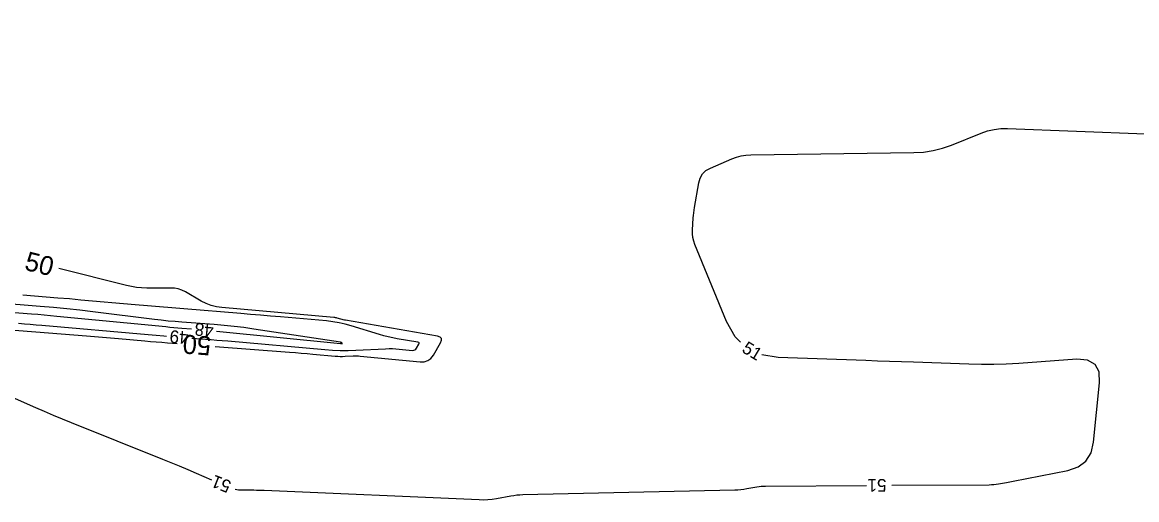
# Model space of a CAD drawing. Extents: x 2384780 to 2405861, y 547869 to 573706.
# Drawn here: x 2393446.4 to 2393622.6, y 553754.6 to 553830.1 of the extents above; entities that cross this region are included whole.
import ezdxf

# ---------------------------------------------------------------- set-up
doc = ezdxf.new("R2010")
doc.units = 0
for name, color, linetype in [('Old_Level_5', 7, 'Continuous'), ('Old_Level_60', 7, 'Continuous'), ('Old_Level_61', 7, 'Continuous')]:
    doc.layers.add(name, color=color, linetype=linetype)

msp = doc.modelspace()

# ---------------------------------------------------------------- linework, layer by layer
at = {"layer": 'Old_Level_5'}
msp.add_arc((2394828.31077, 550434.91596), 3822, 110.82846389, 118.37122222, dxfattribs=at)
at = {"layer": 'Old_Level_60'}
for points in [[(2393559.94425, 553779.56775), (2393559.10325, 553780.3795), (2393557.748, 553782.7895), (2393552.73725, 553794.981), (2393552.5455, 553795.53225), (2393552.41925, 553796.09425), (2393552.35825, 553796.66725), (2393552.36275, 553797.251), (2393552.484, 553799.17525), (2393552.5155, 553799.587), (2393552.55775, 553799.9975), (2393552.611, 553800.40675), (2393552.675, 553800.8145), (2393553.3385, 553804.7085), (2393553.56, 553805.4805), (2393553.9405, 553806.12725), (2393554.47975, 553806.6495), (2393555.17775, 553807.0465), (2393558.55325, 553808.4995), (2393559.28475, 553808.77325), (2393560.032, 553808.97175), (2393560.7955, 553809.0955), (2393561.57475, 553809.144), (2393587.36575, 553809.503), (2393588.89575, 553809.594), (2393590.398, 553809.8245), (2393591.872, 553810.194), (2393593.31775, 553810.703), (2393597.99525, 553812.59275), (2393599.0075, 553812.94175), (2393600.039, 553813.17925), (2393601.09, 553813.305), (2393602.1605, 553813.31925), (2393623.963, 553812.47875)], [(2393473.19025, 553780.188), (2393475.38375, 553780.019), (2393476.26, 553779.95025), (2393477.136, 553779.879), (2393478.012, 553779.805), (2393478.8875, 553779.72875), (2393494.2095, 553778.37075), (2393495.44225, 553778.28275), (2393496.676, 553778.23725), (2393497.91025, 553778.23425), (2393499.1455, 553778.274), (2393503.83, 553778.505), (2393504.37075, 553778.52175), (2393504.91125, 553778.51875), (2393505.451, 553778.49625), (2393505.9905, 553778.454), (2393508.0705, 553778.253), (2393508.27525, 553778.25825), (2393508.453, 553778.316), (2393508.60375, 553778.42625), (2393508.72775, 553778.589), (2393509.089, 553779.2065), (2393509.13775, 553779.3255), (2393509.1295, 553779.41825), (2393509.064, 553779.484), (2393508.9415, 553779.5235), (2393505.6525, 553780.0935), (2393504.95025, 553780.22675), (2393504.2535, 553780.38175), (2393503.56175, 553780.55875), (2393502.87525, 553780.75775), (2393498.4065, 553782.12975), (2393497.44375, 553782.398), (2393496.47125, 553782.6145), (2393495.4885, 553782.77975), (2393494.4955, 553782.89325), (2393487.19425, 553783.53575), (2393485.6295, 553783.672), (2393484.0645, 553783.80525), (2393482.4995, 553783.93575), (2393480.934, 553784.06325), (2393471.942, 553784.787), (2393470.01525, 553784.94425), (2393468.089, 553785.1055), (2393466.163, 553785.271), (2393464.23725, 553785.44075), (2393455.66875, 553786.205), (2393453.8325, 553786.36675), (2393451.996, 553786.5245), (2393450.159, 553786.678), (2393448.32175, 553786.8275), (2393446.454, 553786.9775)], [(2393477.1185, 553781.27325), (2393496.70975, 553779.329), (2393496.74475, 553779.32625), (2393496.78, 553779.32475), (2393496.815, 553779.3245), (2393496.85025, 553779.3255), (2393496.9655, 553779.33125), (2393496.9845, 553779.33425), (2393496.99275, 553779.34075), (2393496.99, 553779.35075), (2393496.97625, 553779.3645), (2393496.84775, 553779.46775), (2393496.81925, 553779.48775), (2393496.78875, 553779.5035), (2393496.75675, 553779.51525), (2393496.72275, 553779.52275), (2393482.981, 553781.61775), (2393481.42825, 553781.839), (2393479.87225, 553782.03), (2393478.313, 553782.191), (2393476.75025, 553782.3215), (2393471.6395, 553782.6985), (2393470.545, 553782.78625), (2393469.452, 553782.88825), (2393468.36025, 553783.00425), (2393467.27, 553783.1345), (2393457.5715, 553784.35575), (2393455.492, 553784.605), (2393453.41, 553784.8295), (2393451.3255, 553785.029), (2393449.23825, 553785.2035), (2393442.1585, 553785.75325)], [(2393443.1545, 553784.40275), (2393447.83825, 553784.0285), (2393448.84175, 553783.946), (2393449.84475, 553783.8595), (2393450.8475, 553783.7685), (2393451.85, 553783.6735), (2393469.1, 553781.99975), (2393469.73225, 553781.9395), (2393470.3645, 553781.88125), (2393470.99725, 553781.82525), (2393471.63, 553781.7715), (2393473.13575, 553781.64575)], [(2393445.80275, 553782.52975), (2393446.72625, 553782.4565), (2393447.64925, 553782.38125), (2393448.572, 553782.3035), (2393449.49475, 553782.2235), (2393466.288, 553780.74725), (2393467.539, 553780.639), (2393468.79025, 553780.534), (2393469.20225, 553780.5005)], [(2393583.886, 553756.9215), (2393599.232, 553757.02075), (2393599.61525, 553757.03125), (2393599.997, 553757.0585), (2393600.37725, 553757.102), (2393600.75575, 553757.162), (2393601.9905, 553757.385), (2393602.25475, 553757.43325), (2393602.519, 553757.4825), (2393602.78325, 553757.53275), (2393603.047, 553757.58375), (2393611.6925, 553759.2765), (2393613.337, 553759.82875), (2393614.56525, 553760.75975), (2393615.3775, 553762.06975), (2393615.77375, 553763.75875), (2393616.70925, 553773.10475), (2393616.63375, 553774.83975), (2393616.006, 553776.03925), (2393614.82625, 553776.7035), (2393613.09425, 553776.832), (2393603.92825, 553776.1975), (2393601.96375, 553776.087), (2393599.99825, 553776.0275), (2393598.032, 553776.019), (2393596.06475, 553776.06175), (2393587.27175, 553776.366), (2393585.38775, 553776.43125), (2393583.5035, 553776.4965), (2393581.61925, 553776.56175), (2393579.735, 553776.627), (2393565.9205, 553777.10525), (2393563.315, 553777.5175)], [(2393441.90675, 553772.1075), (2393448.469, 553769.2375), (2393449.8775, 553768.62775), (2393451.2905, 553768.029), (2393452.708, 553767.441), (2393454.13, 553766.864), (2393468.5685, 553761.068), (2393469.89675, 553760.5295), (2393471.22175, 553759.9825), (2393472.54275, 553759.42675), (2393473.86025, 553758.862), (2393476.3275, 553757.79525)], [(2393480.03775, 553756.316), (2393480.58, 553756.22975), (2393481.14825, 553756.19675), (2393483.02375, 553756.17975), (2393483.4255, 553756.17425), (2393483.82725, 553756.1655), (2393484.229, 553756.15325), (2393484.6305, 553756.1375), (2393518.608, 553754.65675), (2393519.3025, 553754.64575), (2393519.99475, 553754.67375), (2393520.684, 553754.74075), (2393521.37075, 553754.8465), (2393523.60975, 553755.2555), (2393524.0905, 553755.3335), (2393524.573, 553755.3925), (2393525.05775, 553755.43225), (2393525.54425, 553755.453), (2393559.02225, 553756.20975), (2393559.51025, 553756.22975), (2393559.9965, 553756.268), (2393560.481, 553756.32425), (2393560.96375, 553756.39875), (2393562.53775, 553756.671), (2393562.8755, 553756.72225), (2393563.21475, 553756.75975), (2393563.55525, 553756.783), (2393563.89675, 553756.79225), (2393579.886, 553756.8955)]]:
    msp.add_lwpolyline(points, dxfattribs=at)
at = {"layer": 'Old_Level_61'}
for points in [[(2393476.86675, 553778.8725), (2393488.63875, 553777.965), (2393489.56425, 553777.8925), (2393490.4895, 553777.817), (2393491.41475, 553777.739), (2393492.3395, 553777.6585), (2393495.87725, 553777.345), (2393496.26625, 553777.317), (2393496.6555, 553777.30275), (2393497.045, 553777.302), (2393497.43475, 553777.3145), (2393498.7085, 553777.37725), (2393498.98125, 553777.38575), (2393499.25375, 553777.38425), (2393499.52625, 553777.37275), (2393499.79825, 553777.3515), (2393509.29425, 553776.43375), (2393509.9445, 553776.45025), (2393510.50925, 553776.63375), (2393510.98875, 553776.98425), (2393511.38275, 553777.50175), (2393512.531, 553779.46475), (2393512.686, 553779.84325), (2393512.65975, 553780.13725), (2393512.452, 553780.347), (2393512.0625, 553780.4725), (2393497.498, 553782.9965), (2393497.31325, 553783.0315), (2393497.13, 553783.07225), (2393496.948, 553783.11875), (2393496.7675, 553783.17125), (2393496.18, 553783.3515), (2393496.05325, 553783.38675), (2393495.9255, 553783.41525), (2393495.79625, 553783.437), (2393495.66575, 553783.452), (2393477.96725, 553785.00925), (2393477.10125, 553785.132), (2393476.26375, 553785.34575), (2393475.45475, 553785.65025), (2393474.67425, 553786.0455), (2393472.1715, 553787.485), (2393471.625, 553787.755), (2393471.05775, 553787.94775), (2393470.47, 553788.0635), (2393469.86175, 553788.102), (2393466.0695, 553788.102), (2393465.25975, 553788.1265), (2393464.45625, 553788.2005), (2393463.65875, 553788.3235), (2393462.8675, 553788.49575), (2393452.15375, 553791.1715)], [(2393439.79325, 553781.8385), (2393456.54575, 553780.5325), (2393457.81575, 553780.432), (2393459.08575, 553780.32825), (2393460.3555, 553780.2215), (2393461.625, 553780.1115), (2393465.77125, 553779.747), (2393466.66, 553779.67), (2393467.54875, 553779.5955), (2393468.43775, 553779.52325), (2393469.327, 553779.4535), (2393470.8845, 553779.3335)]]:
    msp.add_lwpolyline(points, dxfattribs=at)

# ---------------------------------------------------------------- texts
at = {"layer": 'Old_Level_60'}
for s, rotation, p in [('48', 174.6579194, (2393476.7185, 553782.32575)), ('49', 175.519625, (2393472.75, 553781.22325)), ('51', 328.6894917, (2393560.01275, 553778.08325)), ('51', 158.2661944, (2393479.58675, 553757.5105)), ('51', 180.3704722, (2393583.01325, 553757.91575))]:
    msp.add_text(s, height=2, rotation=rotation, dxfattribs=at).set_placement(p)
at = {"layer": 'Old_Level_61'}
for rotation, p in [(345.9766361, (2393446.588, 553791.0155)), (175.5924861, (2393476.34575, 553780.417))]:
    msp.add_text('50', height=3, rotation=rotation, dxfattribs=at).set_placement(p)

doc.saveas('drawing.dxf')
